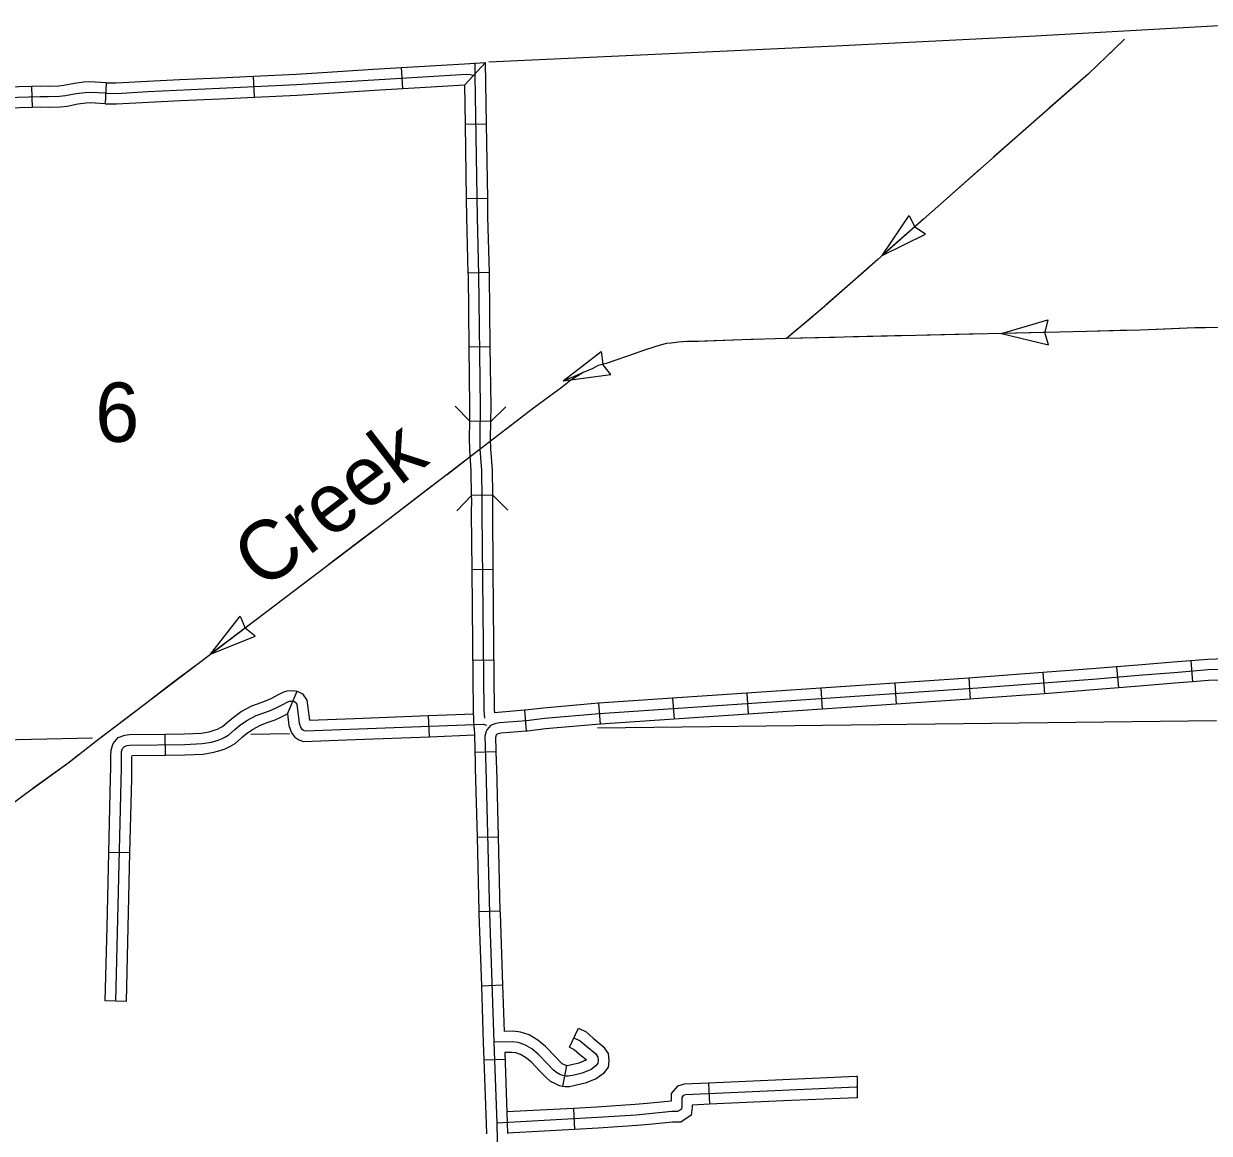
# Model space of a CAD drawing. Extents: x 1164457 to 1439835, y 1590918 to 1773502.
# Drawn here: x 1267639 to 1276072, y 1658009 to 1665903 of the extents above; entities that cross this region are included whole.
import ezdxf

# ---------------------------------------------------------------- set-up
doc = ezdxf.new("R2010")
doc.units = 0
for name, color, linetype in [('Level 1', 7, 'Continuous'), ('Level 32', 7, 'Continuous'), ('Level 38', 7, 'Continuous'), ('Level 43', 7, 'Continuous'), ('Level 45', 7, 'Continuous'), ('Level 5', 7, 'Continuous')]:
    doc.layers.add(name, color=color, linetype=linetype)

msp = doc.modelspace()

# ---------------------------------------------------------------- linework, layer by layer
at = {"layer": 'Level 1'}
msp.add_lwpolyline([(1278140, 1665949.1), (1277487.8, 1665928.8), (1276099.2, 1665884.4), (1274791.7, 1665812.8), (1273412.6, 1665744.3), (1270946.6, 1665629.1)], dxfattribs=at)
at = {"layer": 'Level 32'}
for p, q in [((1267694.7, 1665456.5), (1267699, 1665306.6)), ((1268226.2, 1665483.6), (1268218.5, 1665333.8)), ((1270931.3, 1665187.5), (1270781.3, 1665185.1)), ((1270939.5, 1664659.5), (1270789.5, 1664657.2)), ((1270951.5, 1664132.4), (1270801.5, 1664128.6)), ((1270958, 1663603.4), (1270808, 1663601.6)), ((1270961.8, 1663073.7), (1270811.9, 1663075.4)), ((1270975.3, 1662548.2), (1270825.3, 1662545.8)), ((1270978.8, 1662019.8), (1270828.9, 1662018.3)), ((1270985.3, 1661374.2), (1270835.3, 1661372.7)), ((1275413.4, 1661327.7), (1275426.5, 1661178.3)), ((1275940.2, 1661370.8), (1275952.2, 1661221.3)), ((1273835.2, 1661211.6), (1273845.3, 1661061.9)), ((1274362, 1661247.3), (1274372.1, 1661097.6)), ((1274888, 1661286.4), (1274899.2, 1661136.8)), ((1272781.6, 1661140.2), (1272791.7, 1660990.5)), ((1273308.4, 1661175.9), (1273318.5, 1661026.2)), ((1271726.6, 1661068.7), (1271739.6, 1660919.2)), ((1272254.8, 1661104.5), (1272265, 1660954.9)), ((1271201.8, 1661018.6), (1271213.3, 1660869.1)), ((1270848.1, 1660720.4), (1270998, 1660724.4)), ((1270863.5, 1660115.5), (1271013.4, 1660119.2)), ((1270876.7, 1659587.6), (1271026.7, 1659591.4)), ((1270894.5, 1659059.3), (1271044.4, 1659064.4)), ((1271520.2, 1658622.1), (1271585.9, 1658756.9)), ((1270912.7, 1658531.4), (1271062.6, 1658536.9)), ((1271500.4, 1658490.7), (1271472.3, 1658343.4))]:
    msp.add_line(p, q, dxfattribs=at)
for points in [[(1270931.3, 1665187.5), (1270924.4, 1665628.1), (1270776.9, 1665467.9)], [(1270919.6, 1660963.4), (1270913.8, 1661018), (1270899.8, 1662422.2), (1270900.7, 1662517.7), (1270897.5, 1662726.4), (1270886.8, 1662875.7), (1270885.5, 1662951.5), (1270888.1, 1663183.1), (1270876.9, 1664115.6), (1270866.5, 1664527.7), (1270850.8, 1665535.5), (1270851.1, 1665624.6)], [(1267694.7, 1665456.5), (1267514.1, 1665451.3), (1267321.9, 1665449), (1267166.2, 1665443.1)], [(1268226.2, 1665483.6), (1268109.4, 1665489.6), (1268067.7, 1665486.5), (1268000.1, 1665478.1), (1267924.4, 1665463.2), (1267887.8, 1665459.3), (1267814, 1665457.1), (1267755.7, 1665458.2), (1267694.7, 1665456.5)], [(1270781.3, 1665185.1), (1270776.9, 1665467.9)], [(1268222.3, 1665408.7), (1268110.2, 1665414.4), (1268075.1, 1665411.8), (1268012, 1665404), (1267935.7, 1665389), (1267892.9, 1665384.4), (1267814.3, 1665382.1), (1267756.1, 1665383.2), (1267515.7, 1665376.3)], [(1267699, 1665306.6), (1267517.2, 1665301.3), (1267325.7, 1665299), (1267171.9, 1665293.2)], [(1268218.5, 1665333.8), (1268111.1, 1665339.3), (1268082.5, 1665337.2), (1268023.8, 1665329.9), (1267947, 1665314.8), (1267898.1, 1665309.5), (1267814.7, 1665307), (1267756.4, 1665308.2), (1267699, 1665306.6)], [(1270789.5, 1664657.2), (1270781.3, 1665185.1)], [(1270939.5, 1664659.5), (1270931.3, 1665187.5)], [(1270801.5, 1664128.6), (1270791.6, 1664526.2), (1270789.5, 1664657.2)], [(1270951.5, 1664132.4), (1270941.5, 1664529.2), (1270939.5, 1664659.5)], [(1270808, 1663601.6), (1270801.9, 1664114.2), (1270801.5, 1664128.6)], [(1270958, 1663603.4), (1270951.9, 1664117), (1270951.5, 1664132.4)], [(1270811.9, 1663075.4), (1270813.1, 1663183.1), (1270808, 1663601.6)], [(1270961.8, 1663073.7), (1270963.1, 1663183.1), (1270958, 1663603.4)], [(1270825.3, 1662545.8), (1270822.6, 1662723.2), (1270811.8, 1662872.4), (1270810.5, 1662951.3), (1270811.9, 1663075.4)], [(1270975.3, 1662548.2), (1270972.5, 1662729.7), (1270961.7, 1662879.1), (1270960.5, 1662951.7), (1270961.8, 1663073.7)], [(1270828.9, 1662018.3), (1270824.8, 1662422.2), (1270825.7, 1662517.5), (1270825.3, 1662545.8)], [(1270978.8, 1662019.8), (1270974.8, 1662422.2), (1270975.8, 1662517.9), (1270975.3, 1662548.2)], [(1270834.1, 1661490.3), (1270828.9, 1662018.3)], [(1270984.1, 1661491.8), (1270978.8, 1662019.8)], [(1270844.2, 1660890.6), (1270838.9, 1661013.7), (1270834.1, 1661490.3)], [(1270991.2, 1660999.4), (1270988.8, 1661022.3), (1270984.1, 1661491.8)], [(1276478.6, 1661369.5), (1276242.4, 1661387), (1276058.8, 1661380.3), (1275940.2, 1661370.8)], [(1276241, 1661311.9), (1276063.2, 1661305.4), (1275850.4, 1661288.4), (1275569.6, 1661266), (1275272.8, 1661240.1), (1274425.8, 1661176.4), (1271735.6, 1660994.2), (1271343.8, 1660960.2), (1271215.8, 1660944.5), (1271024.3, 1660929.7), (1270997.2, 1660924), (1270978.6, 1660918.5), (1270958.9, 1660909.4), (1270946.9, 1660896.6), (1270935.6, 1660881.9), (1270929.1, 1660866.6), (1270920, 1660833.8), (1270926.1, 1660609), (1270952.1, 1659573.7), (1270983.1, 1658657.9), (1271004, 1658082), (1271029.3, 1656743.7)], [(1275413.4, 1661327.7), (1275266.7, 1661314.9), (1274888, 1661286.4)], [(1275940.2, 1661370.8), (1275844.4, 1661363.2), (1275563.4, 1661340.8), (1275413.4, 1661327.7)], [(1273835.2, 1661211.6), (1273308.4, 1661175.9)], [(1274362, 1661247.3), (1273835.2, 1661211.6)], [(1274888, 1661286.4), (1274420.5, 1661251.2), (1274362, 1661247.3)], [(1275952.2, 1661221.3), (1275856.3, 1661213.6), (1275575.8, 1661191.3), (1275426.5, 1661178.3)], [(1276166.3, 1661234.1), (1276067.5, 1661230.5), (1275952.2, 1661221.3)], [(1272781.6, 1661140.2), (1272254.8, 1661104.5)], [(1273308.4, 1661175.9), (1272781.6, 1661140.2)], [(1274899.2, 1661136.8), (1274431.2, 1661101.6), (1274372.1, 1661097.6)], [(1275426.5, 1661178.3), (1275278.8, 1661165.4), (1274899.2, 1661136.8)], [(1271726.6, 1661068.7), (1271336, 1661034.8), (1271208.3, 1661019.1), (1271201.8, 1661018.6)], [(1272254.8, 1661104.5), (1271729.8, 1661068.9), (1271726.6, 1661068.7)], [(1273845.3, 1661061.9), (1273318.5, 1661026.2)], [(1274372.1, 1661097.6), (1273845.3, 1661061.9)], [(1271201.8, 1661018.6), (1271013.7, 1661004.1), (1270991.2, 1660999.4)], [(1272791.7, 1660990.5), (1272265, 1660954.9)], [(1273318.5, 1661026.2), (1272791.7, 1660990.5)], [(1270844.2, 1660890.6), (1270844.7, 1660843), (1270850.2, 1660643.2)], [(1271739.6, 1660919.2), (1271351.6, 1660885.6), (1271223.2, 1660869.8), (1271213.3, 1660869.1)], [(1272265, 1660954.9), (1271741.4, 1660919.4), (1271739.6, 1660919.2)], [(1271213.3, 1660869.1), (1271034.9, 1660855.3), (1271015.7, 1660851.3), (1271005.2, 1660848.1), (1271003.7, 1660847.4), (1271000.9, 1660843.8), (1271000, 1660841.8), (1270995.3, 1660824.7), (1271000.1, 1660647.2)], [(1270850.2, 1660643.2), (1270851.1, 1660607), (1270863.5, 1660115.5)], [(1271000.1, 1660647.2), (1271001.1, 1660610.9), (1271013.4, 1660119.2)], [(1270863.5, 1660115.5), (1270876.7, 1659587.6)], [(1271013.4, 1660119.2), (1271026.7, 1659591.4)], [(1270876.7, 1659587.6), (1270877.1, 1659571.4), (1270894.5, 1659059.3)], [(1271026.7, 1659591.4), (1271027.1, 1659575.9), (1271044.4, 1659064.4)], [(1270894.5, 1659059.3), (1270908.2, 1658655.2), (1270912.7, 1658531.4)], [(1271044.4, 1659064.4), (1271055.6, 1658734.1)], [(1271553.1, 1658689.5), (1271597.1, 1658668.1), (1271641.1, 1658629.7), (1271705.5, 1658576.6), (1271723.5, 1658550.6), (1271725.8, 1658526.9), (1271723.5, 1658508.8), (1271708.9, 1658488.5), (1271675, 1658463.7), (1271610.7, 1658437.7), (1271555.3, 1658424.1), (1271512.4, 1658415.1), (1271496.6, 1658415.1), (1271472.9, 1658419.6), (1271453.7, 1658428.7), (1271427.8, 1658441.1), (1271407.5, 1658459.1), (1271368, 1658500.9), (1271299.1, 1658572.1), (1271252.8, 1658610.5), (1271204.3, 1658639.8), (1271155.7, 1658654.5), (1271116.2, 1658660.2), (1270983.1, 1658657.9)], [(1271500.4, 1658490.7), (1271496.3, 1658491.5), (1271485.9, 1658496.4), (1271469.7, 1658504.2), (1271459.7, 1658513), (1271422.1, 1658552.8), (1271350.1, 1658627.2), (1271296.4, 1658671.8), (1271235, 1658708.9), (1271172, 1658727.9), (1271120.9, 1658735.3), (1271055.6, 1658734.1)], [(1271585.9, 1658756.9), (1271638.9, 1658731.1), (1271689.6, 1658686.9), (1271761.2, 1658627.9), (1271796.3, 1658577.3), (1271801.2, 1658525.8), (1271795.6, 1658480.5), (1271762.7, 1658435), (1271711.8, 1658397.6), (1271633.7, 1658366.1), (1271572, 1658351), (1271520.3, 1658340.1), (1271489.6, 1658340.1), (1271472.3, 1658343.4)], [(1271520.2, 1658622.1), (1271555.3, 1658605), (1271592.6, 1658572.5), (1271641.5, 1658532.1), (1271638.2, 1658529.7), (1271587.6, 1658509.3), (1271538.7, 1658497.3), (1271504.6, 1658490.1), (1271503.7, 1658490.1), (1271500.4, 1658490.7)], [(1270912.7, 1658531.4), (1270929, 1658079.9), (1270930.5, 1658005)], [(1271472.3, 1658343.4), (1271449.6, 1658347.7), (1271421.6, 1658360.9), (1271385.9, 1658378), (1271355.2, 1658405.3), (1271313.8, 1658449.1), (1271248.1, 1658517), (1271209.2, 1658549.2), (1271173.5, 1658570.8), (1271139.5, 1658581.1), (1271111.5, 1658585.1), (1271060.9, 1658584.2)], [(1271060.9, 1658584.2), (1271079, 1658084), (1271080.4, 1658007.9)]]:
    msp.add_lwpolyline(points, dxfattribs=at)
at = {"layer": 'Level 38'}
for points in [[(1270811.9, 1663075.4), (1270707, 1663182.7)], [(1271069.1, 1663178.6), (1270961.8, 1663073.7)], [(1270720.6, 1662438.7), (1270825.3, 1662546.1)], [(1270975.3, 1662547.9), (1271082.7, 1662443.2)]]:
    msp.add_lwpolyline(points, dxfattribs=at)
at = {"layer": 'Level 43'}
for p, q in [((1273746.2, 1664253.1), (1273936.7, 1664538.6)), ((1273936.7, 1664538.6), (1273977.2, 1664456.7)), ((1274053.9, 1664405.1), (1273978, 1664455.8)), ((1273746.2, 1664253.1), (1274053.9, 1664405.1)), ((1274594, 1663699.6), (1274923.3, 1663796.3)), ((1274923.3, 1663796.3), (1274901.8, 1663707.5)), ((1274594, 1663699.6), (1274927.6, 1663618.7)), ((1274927.6, 1663618.7), (1274901.8, 1663706.3)), ((1271475.5, 1663361.3), (1271747.4, 1663570.8)), ((1271747.4, 1663570.8), (1271758.8, 1663480.9)), ((1271475.5, 1663361.3), (1271815.7, 1663406.9)), ((1271815.7, 1663406.9), (1271759.1, 1663479.7)), ((1268968.5, 1661416.9), (1269179, 1661688)), ((1269179, 1661688), (1269213.5, 1661603.4)), ((1268968.5, 1661416.9), (1269286.3, 1661546.4)), ((1269286.3, 1661546.4), (1269214.2, 1661602.4))]:
    msp.add_line(p, q, dxfattribs=at)
for points in [[(1275468.3, 1665792.3), (1275213.7, 1665546.8), (1274670.5, 1665070.4), (1273715, 1664225.5), (1273317.9, 1663876.8), (1273064, 1663663.3)], [(1275468.3, 1665792.3), (1275325.8, 1665654.8)], [(1275230.8, 1665563.2), (1275213.7, 1665546.8), (1274933.8, 1665301.3)], [(1274834.6, 1665214.3), (1274670.5, 1665070.4), (1274537.3, 1664952.6)], [(1274438.4, 1664865.2), (1274141.8, 1664602.9)], [(1274042.9, 1664515.4), (1273746.2, 1664253.1)], [(1273647.1, 1664165.9), (1273349.6, 1663904.6)], [(1276743.7, 1663749.7), (1275968.6, 1663738.8), (1275582.2, 1663723.3), (1275007.4, 1663709.4), (1273064, 1663663.3), (1272750.7, 1663654.7), (1272439.6, 1663641.7), (1272360.4, 1663641.7), (1272296.7, 1663637.4), (1272245.1, 1663631.4), (1272209.8, 1663627.1), (1272134.9, 1663606.4), (1272047.9, 1663578), (1271942.1, 1663539.3), (1271844.7, 1663506.6), (1271781.5, 1663486.8), (1271724.7, 1663470.5), (1271681.6, 1663447.2), (1271619.7, 1663421.4), (1271531, 1663366.3), (1271460.4, 1663311.2), (1271381.2, 1663252.6), (1271256.9, 1663161.3), (1270886.8, 1662875.7), (1270234.5, 1662376.8), (1269488.1, 1661810.9), (1268161.2, 1660804.9), (1267963, 1660648.3), (1267653.6, 1660425.1), (1267279.3, 1660144.3)], [(1273249.1, 1663818.9), (1273097.6, 1663691.5)], [(1276045.4, 1663739.9), (1275968.6, 1663738.8), (1275649.7, 1663726)], [(1272878.5, 1663658.2), (1272750.7, 1663654.7), (1272482.8, 1663643.5)], [(1273406.4, 1663671.4), (1273064, 1663663.3), (1273010.5, 1663661.8)], [(1273097.6, 1663691.5), (1273064, 1663663.3)], [(1273934.2, 1663683.9), (1273538.3, 1663674.5)], [(1274264.1, 1663691.8), (1274066.2, 1663687.1)], [(1274462.1, 1663696.5), (1274264.1, 1663691.8)], [(1274989.9, 1663709), (1274594, 1663699.6)], [(1275517.8, 1663721.8), (1275121.9, 1663712.2)], [(1272350.9, 1663641.1), (1272296.7, 1663637.4), (1272245.1, 1663631.4), (1272209.8, 1663627.1), (1272134.9, 1663606.4), (1272047.9, 1663578), (1271968.1, 1663548.8)], [(1271843.2, 1663506.1), (1271781.5, 1663486.8), (1271724.7, 1663470.5), (1271681.6, 1663447.2), (1271619.7, 1663421.4), (1271533.6, 1663383.8), (1271475.5, 1663361.3)], [(1271384.7, 1663255.2), (1271381.2, 1663252.6), (1271256.9, 1663161.3), (1271225.6, 1663137.2)], [(1271225.6, 1663137.2), (1271068.9, 1663016.3)], [(1270815.5, 1662821.2), (1270650.1, 1662694.7)], [(1270545.3, 1662614.5), (1270234.5, 1662376.8), (1270230.7, 1662373.9)], [(1270125.5, 1662294.2), (1269810, 1662054.9)], [(1269704.8, 1661975.2), (1269488.1, 1661810.9), (1269389.2, 1661735.9)], [(1269284.1, 1661656.2), (1268968.5, 1661416.9)], [(1268863.3, 1661337.2), (1268705.5, 1661217.6)], [(1268705.5, 1661217.6), (1268547.7, 1661098)], [(1268442.6, 1661018.2), (1268161.2, 1660804.9), (1268127.5, 1660778.3)], [(1268024, 1660696.4), (1267963, 1660648.3), (1267704.8, 1660462.1)]]:
    msp.add_lwpolyline(points, dxfattribs=at)
at = {"layer": 'Level 45'}
for p, q in [((1269280.6, 1665380.7), (1269273.6, 1665530.5)), ((1270335.8, 1665441.5), (1270326.9, 1665591.2)), ((1269514.6, 1660993.4), (1269584.3, 1661154.3)), ((1270524.4, 1660830.9), (1270518.8, 1660980.8)), ((1268648.2, 1660699.1), (1268646.3, 1660849.1)), ((1268394.6, 1660003.5), (1268244.6, 1660007.1)), ((1268369.4, 1658947.8), (1268219.4, 1658951.4)), ((1272510.3, 1658365.6), (1272517, 1658215.7)), ((1273568.6, 1658412.5), (1273568.6, 1658262.5)), ((1271549.7, 1658186.6), (1271557.8, 1658036.8))]:
    msp.add_line(p, q, dxfattribs=at)
for points in [[(1270326.9, 1665591.2), (1270774.5, 1665618), (1270924.4, 1665628.1)], [(1268222.3, 1665408.7), (1268298.2, 1665407.2), (1268522.4, 1665419.9), (1269032.1, 1665444.2), (1269580, 1665469.6), (1270130.2, 1665504.3), (1270787.8, 1665543.6), (1270813.8, 1665542.5), (1270850.8, 1665535.5)], [(1268746.1, 1665505.7), (1269028.6, 1665519.1), (1269273.6, 1665530.5)], [(1269273.6, 1665530.5), (1269575.9, 1665544.5), (1269799.6, 1665558.6)], [(1269799.6, 1665558.6), (1270125.6, 1665579.2), (1270326.9, 1665591.2)], [(1268226.2, 1665483.6), (1268296.8, 1665482.2), (1268518.5, 1665494.8), (1268746.1, 1665505.7)], [(1269809.1, 1665408.9), (1270134.8, 1665429.5), (1270335.8, 1665441.5)], [(1270335.8, 1665441.5), (1270776.9, 1665467.9)], [(1268218.5, 1665333.8), (1268299.6, 1665332.2), (1268526.3, 1665345), (1268753.3, 1665355.8)], [(1268753.3, 1665355.8), (1269035.6, 1665369.3), (1269280.6, 1665380.7)], [(1269280.6, 1665380.7), (1269584.1, 1665394.8), (1269809.1, 1665408.9)], [(1269099.3, 1660943.8), (1269128.7, 1660968.4), (1269185.4, 1661009.5), (1269262.5, 1661051.1), (1269327.5, 1661074.5), (1269370.4, 1661090.2), (1269403.4, 1661104.9), (1269447.7, 1661127.7), (1269484.2, 1661146.5), (1269514, 1661156.3), (1269551.7, 1661160.5), (1269584.3, 1661154.3), (1269622, 1661135.5), (1269653, 1661089.6), (1269660, 1661037.8)], [(1268294.4, 1658949.6), (1268334, 1660609.5), (1268334, 1660688.7), (1268335.7, 1660724), (1268342.6, 1660747.3), (1268354.7, 1660761.9), (1268374.4, 1660768.8), (1268394.7, 1660770.9), (1268785.5, 1660775.9), (1268908.1, 1660782.3), (1268973.9, 1660793), (1269022.3, 1660807), (1269044.9, 1660814.5), (1269070.3, 1660826.7), (1269098.5, 1660843.7), (1269139.4, 1660879.5), (1269174.8, 1660909.3), (1269225.4, 1660945.9), (1269293.1, 1660982.4), (1269353.1, 1661004), (1269398.5, 1661020.6), (1269435.9, 1661037.3), (1269482.1, 1661061), (1269513.3, 1661077.2), (1269529.9, 1661082.6), (1269548.8, 1661084.7), (1269560.1, 1661082.6), (1269570.8, 1661077.2), (1269581.1, 1661062.1), (1269599.3, 1660926.5), (1269610.1, 1660894.3), (1269617.6, 1660884.6), (1269629.4, 1660877.1), (1269641.3, 1660872.8), (1270906.5, 1660920.4), (1270930.6, 1660912.7)], [(1269195.8, 1660828.9), (1269221, 1660850.1), (1269265.4, 1660882.2), (1269323.8, 1660913.8), (1269378.6, 1660933.5), (1269426.7, 1660951.1), (1269468.3, 1660969.6), (1269514.6, 1660993.4)], [(1269514.6, 1660993.4), (1269526, 1660909.5), (1269543, 1660858.4), (1269566.4, 1660828.3), (1269596.1, 1660809.4), (1269629.4, 1660797.3), (1269996.8, 1660811.1)], [(1269660, 1661037.8), (1269672, 1660949), (1269991.2, 1660961)], [(1269991.2, 1660961), (1270518.8, 1660980.8)], [(1270518.8, 1660980.8), (1270839.7, 1660992.9)], [(1268646.3, 1660849.1), (1268783.1, 1660850.9), (1268900.1, 1660857), (1268957.4, 1660866.3), (1269000.1, 1660878.7), (1269016.7, 1660884.2), (1269034.7, 1660892.8), (1269054.1, 1660904.5), (1269090.6, 1660936.4), (1269099.3, 1660943.8)], [(1268257.2, 1660534.9), (1268259, 1660610.4), (1268259, 1660690.5), (1268261.2, 1660736.7), (1268275, 1660783.2), (1268310.1, 1660825.8), (1268358.1, 1660842.5), (1268390.4, 1660845.8), (1268646.3, 1660849.1)], [(1268648.2, 1660699.1), (1268788, 1660700.9), (1268916.2, 1660707.6), (1268990.4, 1660719.7), (1269044.5, 1660735.4), (1269073, 1660744.8), (1269106, 1660760.7), (1269142.9, 1660782.8), (1269188.3, 1660822.6), (1269195.8, 1660828.9)], [(1269996.8, 1660811.1), (1270524.4, 1660830.9)], [(1270524.4, 1660830.9), (1270844.7, 1660843)], [(1268407.2, 1660531.4), (1268409, 1660608.6), (1268409, 1660686.9), (1268409.4, 1660696), (1268648.2, 1660699.1)], [(1268244.6, 1660007.1), (1268257.2, 1660534.9)], [(1268394.6, 1660003.5), (1268407.2, 1660531.4)], [(1268232, 1659479.2), (1268244.6, 1660007.1)], [(1268382, 1659475.7), (1268394.6, 1660003.5)], [(1268219.4, 1658951.4), (1268232, 1659479.2)], [(1268369.4, 1658947.8), (1268382, 1659475.7)], [(1272510.3, 1658365.6), (1272337.8, 1658357.9), (1272288.7, 1658345.6), (1272244.3, 1658292.3), (1272244.3, 1658238.4), (1272073.2, 1658221.7)], [(1273037.8, 1658389.2), (1272510.3, 1658365.6)], [(1273568.6, 1658412.5), (1273559.4, 1658412.5), (1273037.8, 1658389.2)], [(1273568.6, 1658337.5), (1273561.1, 1658337.5), (1272348.7, 1658283.3), (1272330.6, 1658278.7), (1272319.3, 1658265.2), (1272319.3, 1658229.1), (1272319.3, 1658199.7), (1272317.1, 1658181.6), (1272303.5, 1658172.6), (1272290, 1658163.6), (1272249.3, 1658163.6), (1271995.6, 1658138.7), (1271720.1, 1658120.7), (1271004, 1658082)], [(1273568.6, 1658262.5), (1273562.7, 1658262.5), (1273044.5, 1658239.3)], [(1271549.7, 1658186.6), (1271076.2, 1658161)], [(1272073.2, 1658221.7), (1271989.5, 1658213.5), (1271715.7, 1658195.5), (1271549.7, 1658186.6)], [(1272517, 1658215.7), (1272394.3, 1658210.2), (1272394.3, 1658195), (1272387.2, 1658138.3), (1272312.7, 1658088.6), (1272253, 1658088.6), (1272087.8, 1658072.4)], [(1273044.5, 1658239.3), (1272517, 1658215.7)], [(1271557.8, 1658036.8), (1271080.4, 1658011)], [(1272087.8, 1658072.4), (1272001.7, 1658064), (1271724.6, 1658045.8), (1271557.8, 1658036.8)]]:
    msp.add_lwpolyline(points, dxfattribs=at)
at = {"layer": 'Level 5'}
for points in [[(1271720.8, 1660894.5), (1276123.5, 1660945.9)], [(1265745.3, 1660771.6), (1268128.3, 1660823.9)], [(1269255.6, 1660848.6), (1269530.3, 1660854.7)]]:
    msp.add_lwpolyline(points, dxfattribs=at)

# ---------------------------------------------------------------- texts
at = {"layer": 'Level 43'}
msp.add_text('Creek', height=422, rotation=37.48464, dxfattribs=at).set_placement((1269340.4, 1661864.9))
at = {"layer": 'Level 5'}
msp.add_text('6', height=422, dxfattribs=at).set_placement((1268147.2, 1662928.5))

doc.saveas('drawing.dxf')
